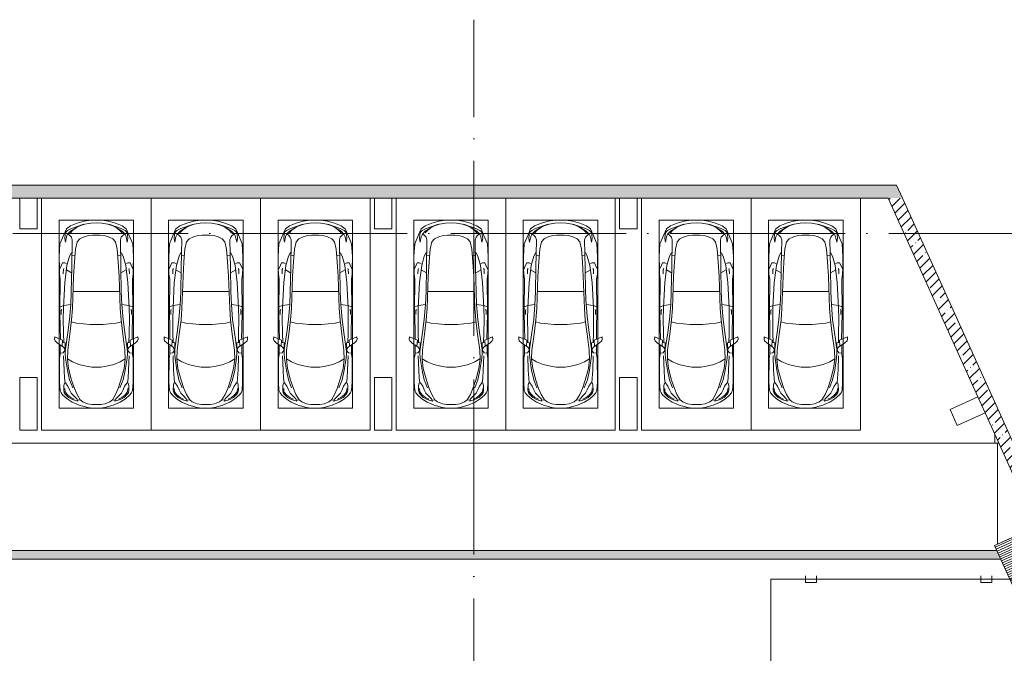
# Model space of a CAD drawing. Header units: millimetres. Extents: x -32229 to 291619, y -13689 to 125138.
# Tile 547 of 565: x 97535 to 120018, y 110657 to 125138. Entities that reach past the tile are written whole.
import ezdxf

# ---------------------------------------------------------------- set-up
doc = ezdxf.new("R2010")
doc.units = ezdxf.units.MM
doc.linetypes.add('ADSK_Линия сетки', pattern=[5000, 4000, -500, 0, -500])
doc.layers.add('A-DETL-____-OTLN', color=7, linetype='Continuous', lineweight=9, true_color=0x00a600)
for name, color, linetype, lineweight in [('A-DETL-GENF-OTLN', 7, 'Continuous', 18), ('A-FLOR-____-OTLN', 7, 'Continuous', 18), ('A-WALL-____-MCUT', 7, 'Continuous', 40), ('A-WALL-____-OTLN', 7, 'Continuous', 18), ('A-WALL-____-PATT', 7, 'Continuous', 40), ('C-PRKG-____-OTLN', 7, 'Continuous', 18), ('M-EQPM-____-OTLN', 7, 'Continuous', 18), ('S-COLS-____-MCUT', 7, 'Continuous', 40), ('S-COLS-____-OTLN', 7, 'Continuous', 18), ('S-GRID-____-OTLN', 7, 'Continuous', 9)]:
    doc.layers.add(name, color=color, linetype=linetype, lineweight=lineweight)
pattern_1 = [(45, (0, 0), (-228.0985, 228.0985), []), (45, (228.1, 0), (-228.0985, 228.0985), [403.225, -80.645, 6.706, -73.939])]

# ---------------------------------------------------------------- blocks, each defined once
blk = doc.blocks.new('АР_Машиноместо - 5300x2500_С-3113488--02 ЭМ')
at = {"layer": 'A-DETL-GENF-OTLN', "color": 253, "lineweight": 13, "true_color": 0xaaaaaa}
for p, q in [((813, 4729), (659, 4670)), ((970, 4772), (813, 4729)), ((1126, 4794), (970, 4772)), ((1122, 4726), (988, 4707)), ((1250, 4732), (1122, 4726)), ((1250, 4800), (1126, 4794)), ((1250, 4800), (1374, 4794)), ((1250, 4732), (1378, 4726)), ((1374, 4794), (1530, 4772)), ((1378, 4726), (1512, 4707)), ((1530, 4772), (1687, 4729)), ((1687, 4729), (1841, 4670)), ((566, 4595), (507, 4463)), ((536, 4471), (558, 4526)), ((558, 4526), (591, 4560)), ((659, 4670), (566, 4595)), ((591, 4560), (681, 4606)), ((662, 4543), (595, 4479)), ((717, 4569), (660, 4505)), ((788, 4618), (662, 4543)), ((681, 4606), (967, 4704)), ((791, 4620), (717, 4569)), ((874, 4665), (791, 4620)), ((988, 4707), (874, 4665)), ((1512, 4707), (1626, 4665)), ((1819, 4606), (1533, 4704)), ((1626, 4665), (1709, 4620)), ((1709, 4620), (1783, 4569)), ((1712, 4618), (1838, 4543)), ((1783, 4569), (1840, 4505)), ((1909, 4560), (1819, 4606)), ((1838, 4543), (1905, 4479)), ((1841, 4670), (1934, 4595)), ((1942, 4526), (1909, 4560)), ((1934, 4595), (1993, 4463)), ((1964, 4471), (1942, 4526)), ((507, 4463), (420, 4254)), ((528, 4375), (536, 4471)), ((544, 4295), (528, 4375)), ((569, 4413), (544, 4295)), ((595, 4479), (569, 4413)), ((645, 4445), (597, 4481)), ((680, 4406), (645, 4445)), ((700, 4345), (680, 4406)), ((689, 3706), (700, 4345)), ((774, 4133), (812, 4299)), ((812, 4299), (873, 4370)), ((873, 4370), (970, 4419)), ((970, 4419), (1070, 4447)), ((1070, 4447), (1167, 4453)), ((1167, 4453), (1250, 4454)), ((1333, 4453), (1250, 4454)), ((1430, 4447), (1333, 4453)), ((1530, 4419), (1430, 4447)), ((1627, 4370), (1530, 4419)), ((1688, 4299), (1627, 4370)), ((1726, 4133), (1688, 4299)), ((1800, 4345), (1820, 4406)), ((1811, 3706), (1800, 4345)), ((1820, 4406), (1855, 4445)), ((1855, 4445), (1903, 4481)), ((1905, 4479), (1931, 4413)), ((1931, 4413), (1956, 4295)), ((1956, 4295), (1972, 4375)), ((1972, 4375), (1964, 4471)), ((1993, 4463), (2080, 4254)), ((420, 4254), (403, 3968)), ((675, 4045), (695, 4058)), ((752, 3846), (774, 4133)), ((1748, 3846), (1726, 4133)), ((1825, 4045), (1805, 4058)), ((2080, 4254), (2097, 3968)), ((403, 3968), (406, 3688)), ((579, 3763), (639, 3975)), ((639, 3975), (675, 4045)), ((731, 3508), (752, 3846)), ((1769, 3508), (1748, 3846)), ((1861, 3975), (1825, 4045)), ((1921, 3763), (1861, 3975)), ((2097, 3968), (2094, 3688)), ((406, 3688), (409, 3560)), ((408, 3667), (453, 3766)), ((453, 3766), (478, 3819)), ((478, 3819), (533, 3818)), ((495, 3566), (497, 3672)), ((497, 3672), (510, 3691)), ((531, 3375), (579, 3763)), ((533, 3818), (586, 3790)), ((687, 3589), (566, 3664)), ((679, 3159), (689, 3706)), ((1821, 3159), (1811, 3706)), ((1813, 3589), (1934, 3664)), ((1967, 3818), (1914, 3790)), ((1969, 3375), (1921, 3763)), ((2022, 3819), (1967, 3818)), ((2003, 3672), (1990, 3691)), ((2005, 3566), (2003, 3672)), ((2047, 3766), (2022, 3819)), ((2092, 3667), (2047, 3766)), ((2094, 3688), (2091, 3560)), ((409, 3560), (426, 3447)), ((426, 3447), (418, 2723)), ((501, 2790), (531, 3375)), ((705, 2775), (731, 3508)), ((1795, 2775), (1769, 3508)), ((1999, 2790), (1969, 3375)), ((2091, 3560), (2074, 3447)), ((2074, 3447), (2082, 2723)), ((666, 2865), (679, 3159)), ((1834, 2865), (1821, 3159)), ((418, 2723), (428, 2308)), ((505, 2847), (421, 2813)), ((448, 2734), (460, 2756)), ((448, 2639), (448, 2734)), ((496, 2532), (501, 2790)), ((666, 2867), (505, 2847)), ((637, 2526), (666, 2867)), ((684, 2522), (705, 2775)), ((1816, 2522), (1795, 2775)), ((1834, 2867), (1995, 2847)), ((1863, 2526), (1834, 2867)), ((1995, 2847), (2079, 2813)), ((2004, 2532), (1999, 2790)), ((2052, 2734), (2040, 2756)), ((2052, 2639), (2052, 2734)), ((2082, 2723), (2072, 2308)), ((500, 2210), (496, 2532)), ((637, 2526), (597, 2231)), ((645, 2192), (684, 2522)), ((1855, 2192), (1816, 2522)), ((1863, 2526), (1903, 2231)), ((2000, 2210), (2004, 2532)), ((428, 2308), (432, 2120)), ((2072, 2308), (2068, 2120)), ((297, 2080), (301, 2131)), ((309, 2036), (297, 2080)), ((301, 2131), (480, 2053)), ((358, 1990), (309, 2036)), ((432, 2120), (431, 2074)), ((480, 2053), (471, 1914)), ((506, 1996), (500, 2210)), ((597, 2231), (535, 1798)), ((596, 1825), (645, 2192)), ((1904, 1825), (1855, 2192)), ((1903, 2231), (1965, 1798)), ((1994, 1996), (2000, 2210)), ((2199, 2131), (2020, 2053)), ((2020, 2053), (2029, 1914)), ((2068, 2120), (2069, 2074)), ((2142, 1990), (2191, 2036)), ((2191, 2036), (2203, 2080)), ((2203, 2080), (2199, 2131)), ((501, 1894), (358, 1990)), ((427, 1731), (427, 1943)), ((541, 1994), (476, 1998)), ((534, 1817), (495, 1765)), ((531, 1858), (501, 1894)), ((547, 1643), (531, 1858)), ((541, 1994), (540, 1733)), ((589, 1616), (596, 1825)), ((1911, 1616), (1904, 1825)), ((1953, 1643), (1969, 1858)), ((1959, 1994), (2024, 1998)), ((1959, 1994), (1960, 1733)), ((1966, 1817), (2005, 1765)), ((1969, 1858), (1999, 1894)), ((1999, 1894), (2142, 1990)), ((2073, 1731), (2073, 1943)), ((409, 1087), (411, 1634)), ((411, 1634), (427, 1731)), ((495, 1765), (427, 1753)), ((615, 1410), (589, 1616)), ((590, 1624), (704, 1557)), ((1910, 1624), (1796, 1557)), ((1885, 1410), (1911, 1616)), ((2005, 1765), (2073, 1753)), ((2089, 1634), (2073, 1731)), ((2091, 1087), (2089, 1634)), ((687, 1141), (615, 1410)), ((704, 1557), (853, 1499)), ((853, 1499), (1017, 1460)), ((1017, 1460), (1147, 1439)), ((1147, 1439), (1250, 1434)), ((1353, 1439), (1250, 1434)), ((1483, 1460), (1353, 1439)), ((1647, 1499), (1483, 1460)), ((1796, 1557), (1647, 1499)), ((1813, 1141), (1885, 1410)), ((749, 950), (687, 1141)), ((1751, 950), (1813, 1141)), ((421, 911), (409, 1087)), ((446, 853), (421, 911)), ((506, 920), (510, 1019)), ((519, 852), (506, 920)), ((510, 1019), (522, 1074)), ((522, 1074), (549, 1076)), ((549, 1076), (603, 1005)), ((603, 1005), (639, 920)), ((639, 920), (677, 844)), ((809, 809), (749, 950)), ((1691, 809), (1751, 950)), ((1861, 920), (1823, 844)), ((1897, 1005), (1861, 920)), ((1951, 1076), (1897, 1005)), ((1978, 1074), (1951, 1076)), ((1990, 1019), (1978, 1074)), ((1981, 852), (1994, 920)), ((1994, 920), (1990, 1019)), ((2054, 853), (2079, 911)), ((2079, 911), (2091, 1087)), ((489, 796), (446, 853)), ((584, 715), (489, 796)), ((550, 812), (519, 852)), ((616, 746), (550, 812)), ((702, 640), (584, 715)), ((704, 696), (616, 746)), ((677, 844), (738, 778)), ((825, 661), (704, 696)), ((738, 778), (805, 716)), ((805, 716), (825, 661)), ((882, 692), (809, 809)), ((888, 686), (815, 687)), ((941, 642), (882, 692)), ((1559, 642), (1618, 692)), ((1612, 686), (1685, 687)), ((1618, 692), (1691, 809)), ((1695, 716), (1675, 661)), ((1675, 661), (1796, 696)), ((1762, 778), (1695, 716)), ((1823, 844), (1762, 778)), ((1796, 696), (1884, 746)), ((1798, 640), (1916, 715)), ((1884, 746), (1950, 812)), ((1916, 715), (2011, 796)), ((1950, 812), (1981, 852)), ((2011, 796), (2054, 853)), ((862, 572), (702, 640)), ((1053, 518), (862, 572)), ((1051, 599), (941, 642)), ((1149, 583), (1051, 599)), ((1165, 503), (1053, 518)), ((1250, 582), (1149, 583)), ((1250, 500), (1165, 503)), ((1250, 582), (1351, 583)), ((1250, 500), (1335, 503)), ((1335, 503), (1447, 518)), ((1351, 583), (1449, 599)), ((1447, 518), (1638, 572)), ((1449, 599), (1559, 642)), ((1638, 572), (1798, 640))]:
    blk.add_line(p, q, dxfattribs=at)
at = {"layer": 'A-DETL-GENF-OTLN', "color": 254, "lineweight": 13, "true_color": 0xd4d4d4}
for p, q in [((695, 3980), (765, 3997)), ((1805, 3980), (1735, 3997)), ((715, 3168), (1250, 3167)), ((1785, 3168), (1250, 3167)), ((678, 2473), (795, 2446)), ((795, 2446), (956, 2427)), ((956, 2427), (1105, 2414)), ((1105, 2414), (1250, 2413)), ((1395, 2414), (1250, 2413)), ((1544, 2427), (1395, 2414)), ((1705, 2446), (1544, 2427)), ((1822, 2473), (1705, 2446)), ((514, 1369), (502, 1696)), ((590, 1368), (547, 1643)), ((1910, 1368), (1953, 1643)), ((1986, 1369), (1998, 1696)), ((525, 1189), (514, 1369)), ((637, 1146), (590, 1368)), ((1863, 1146), (1910, 1368)), ((1975, 1189), (1986, 1369)), ((537, 1076), (525, 1189)), ((710, 963), (637, 1146)), ((1790, 963), (1863, 1146)), ((1963, 1076), (1975, 1189)), ((535, 874), (528, 949)), ((1965, 874), (1972, 949)), ((592, 805), (535, 874)), ((665, 740), (592, 805)), ((743, 708), (665, 740)), ((1757, 708), (1835, 740)), ((1835, 740), (1908, 805)), ((1908, 805), (1965, 874))]:
    blk.add_line(p, q, dxfattribs=at)
at = {"layer": 'C-PRKG-____-OTLN', "color": 253, "lineweight": 13, "true_color": 0xaaaaaa}
for p, q in [((0, 0), (0, 5300)), ((2500, 0), (2500, 5300)), ((400, 4800), (2100, 4800)), ((400, 500), (400, 4800)), ((2100, 500), (2100, 4800)), ((400, 500), (2100, 500)), ((2500, 0), (0, 0))]:
    blk.add_line(p, q, dxfattribs=at)
blk = doc.blocks.new('АР_Машиноместо - 5300x2500_С-2205627--02 ЭМ')
at = {"layer": 'A-DETL-GENF-OTLN', "color": 253, "lineweight": 13, "true_color": 0xaaaaaa}
for p, q in [((702, -640), (584, -715)), ((862, -572), (702, -640)), ((825, -661), (704, -696)), ((805, -716), (825, -661)), ((1053, -518), (862, -572)), ((941, -642), (882, -692)), ((1051, -599), (941, -642)), ((1149, -583), (1051, -599)), ((1165, -503), (1053, -518)), ((1250, -582), (1149, -583)), ((1250, -500), (1165, -503)), ((1250, -500), (1335, -503)), ((1250, -582), (1351, -583)), ((1335, -503), (1447, -518)), ((1351, -583), (1449, -599)), ((1447, -518), (1638, -572)), ((1449, -599), (1559, -642)), ((1559, -642), (1618, -692)), ((1638, -572), (1798, -640)), ((1695, -716), (1675, -661)), ((1675, -661), (1796, -696)), ((1798, -640), (1916, -715)), ((446, -853), (421, -911)), ((489, -796), (446, -853)), ((584, -715), (489, -796)), ((519, -852), (506, -920)), ((550, -812), (519, -852)), ((616, -746), (550, -812)), ((704, -696), (616, -746)), ((639, -920), (677, -844)), ((677, -844), (738, -778)), ((738, -778), (805, -716)), ((809, -809), (749, -950)), ((882, -692), (809, -809)), ((888, -686), (815, -687)), ((1612, -686), (1685, -687)), ((1618, -692), (1691, -809)), ((1691, -809), (1751, -950)), ((1762, -778), (1695, -716)), ((1823, -844), (1762, -778)), ((1796, -696), (1884, -746)), ((1861, -920), (1823, -844)), ((1884, -746), (1950, -812)), ((1916, -715), (2011, -796)), ((1950, -812), (1981, -852)), ((1981, -852), (1994, -920)), ((2011, -796), (2054, -853)), ((2054, -853), (2079, -911)), ((421, -911), (409, -1087)), ((409, -1087), (411, -1634)), ((506, -920), (510, -1019)), ((510, -1019), (522, -1074)), ((522, -1074), (549, -1076)), ((549, -1076), (603, -1005)), ((603, -1005), (639, -920)), ((749, -950), (687, -1141)), ((1751, -950), (1813, -1141)), ((1897, -1005), (1861, -920)), ((1951, -1076), (1897, -1005)), ((1978, -1074), (1951, -1076)), ((1990, -1019), (1978, -1074)), ((1994, -920), (1990, -1019)), ((2079, -911), (2091, -1087)), ((2091, -1087), (2089, -1634)), ((687, -1141), (615, -1410)), ((1813, -1141), (1885, -1410)), ((615, -1410), (589, -1616)), ((590, -1624), (704, -1557)), ((704, -1557), (853, -1499)), ((853, -1499), (1017, -1460)), ((1017, -1460), (1147, -1439)), ((1147, -1439), (1250, -1434)), ((1353, -1439), (1250, -1434)), ((1483, -1460), (1353, -1439)), ((1647, -1499), (1483, -1460)), ((1796, -1557), (1647, -1499)), ((1910, -1624), (1796, -1557)), ((1885, -1410), (1911, -1616)), ((411, -1634), (427, -1731)), ((427, -1731), (427, -1943)), ((495, -1765), (427, -1753)), ((534, -1817), (495, -1765)), ((547, -1643), (531, -1858)), ((597, -2231), (535, -1798)), ((541, -1994), (540, -1733)), ((589, -1616), (596, -1825)), ((1903, -2231), (1965, -1798)), ((1911, -1616), (1904, -1825)), ((1953, -1643), (1969, -1858)), ((1959, -1994), (1960, -1733)), ((1966, -1817), (2005, -1765)), ((2005, -1765), (2073, -1753)), ((2089, -1634), (2073, -1731)), ((2073, -1731), (2073, -1943)), ((358, -1990), (309, -2036)), ((501, -1894), (358, -1990)), ((480, -2053), (471, -1914)), ((541, -1994), (476, -1998)), ((506, -1996), (500, -2210)), ((531, -1858), (501, -1894)), ((596, -1825), (645, -2192)), ((1904, -1825), (1855, -2192)), ((1959, -1994), (2024, -1998)), ((1969, -1858), (1999, -1894)), ((1994, -1996), (2000, -2210)), ((1999, -1894), (2142, -1990)), ((2020, -2053), (2029, -1914)), ((2142, -1990), (2191, -2036)), ((309, -2036), (297, -2080)), ((297, -2080), (301, -2131)), ((301, -2131), (480, -2053)), ((428, -2308), (432, -2120)), ((432, -2120), (431, -2074)), ((500, -2210), (496, -2532)), ((637, -2526), (597, -2231)), ((645, -2192), (684, -2522)), ((1855, -2192), (1816, -2522)), ((1863, -2526), (1903, -2231)), ((2000, -2210), (2004, -2532)), ((2199, -2131), (2020, -2053)), ((2068, -2120), (2069, -2074)), ((2072, -2308), (2068, -2120)), ((2191, -2036), (2203, -2080)), ((2203, -2080), (2199, -2131)), ((418, -2723), (428, -2308)), ((2082, -2723), (2072, -2308)), ((448, -2639), (448, -2734)), ((496, -2532), (501, -2790)), ((637, -2526), (666, -2867)), ((684, -2522), (705, -2775)), ((1816, -2522), (1795, -2775)), ((1863, -2526), (1834, -2867)), ((2004, -2532), (1999, -2790)), ((2052, -2639), (2052, -2734)), ((426, -3447), (418, -2723)), ((505, -2847), (421, -2813)), ((448, -2734), (460, -2756)), ((501, -2790), (531, -3375)), ((666, -2867), (505, -2847)), ((666, -2865), (679, -3159)), ((705, -2775), (731, -3508)), ((1795, -2775), (1769, -3508)), ((1834, -2865), (1821, -3159)), ((1834, -2867), (1995, -2847)), ((1999, -2790), (1969, -3375)), ((1995, -2847), (2079, -2813)), ((2052, -2734), (2040, -2756)), ((2074, -3447), (2082, -2723)), ((679, -3159), (689, -3706)), ((1821, -3159), (1811, -3706)), ((406, -3688), (409, -3560)), ((409, -3560), (426, -3447)), ((495, -3566), (497, -3672)), ((531, -3375), (579, -3763)), ((687, -3589), (566, -3664)), ((731, -3508), (752, -3846)), ((1769, -3508), (1748, -3846)), ((1813, -3589), (1934, -3664)), ((1969, -3375), (1921, -3763)), ((2005, -3566), (2003, -3672)), ((2091, -3560), (2074, -3447)), ((2094, -3688), (2091, -3560)), ((403, -3968), (406, -3688)), ((408, -3667), (453, -3766)), ((453, -3766), (478, -3819)), ((478, -3819), (533, -3818)), ((497, -3672), (510, -3691)), ((533, -3818), (586, -3790)), ((579, -3763), (639, -3975)), ((689, -3706), (700, -4345)), ((1811, -3706), (1800, -4345)), ((1921, -3763), (1861, -3975)), ((1967, -3818), (1914, -3790)), ((2022, -3819), (1967, -3818)), ((2003, -3672), (1990, -3691)), ((2047, -3766), (2022, -3819)), ((2092, -3667), (2047, -3766)), ((2097, -3968), (2094, -3688)), ((420, -4254), (403, -3968)), ((639, -3975), (675, -4045)), ((675, -4045), (695, -4058)), ((752, -3846), (774, -4133)), ((1748, -3846), (1726, -4133)), ((1825, -4045), (1805, -4058)), ((1861, -3975), (1825, -4045)), ((2080, -4254), (2097, -3968)), ((507, -4463), (420, -4254)), ((774, -4133), (812, -4299)), ((1726, -4133), (1688, -4299)), ((1993, -4463), (2080, -4254)), ((566, -4595), (507, -4463)), ((544, -4295), (528, -4375)), ((528, -4375), (536, -4471)), ((536, -4471), (558, -4526)), ((569, -4413), (544, -4295)), ((595, -4479), (569, -4413)), ((662, -4543), (595, -4479)), ((645, -4445), (597, -4481)), ((680, -4406), (645, -4445)), ((700, -4345), (680, -4406)), ((812, -4299), (873, -4370)), ((873, -4370), (970, -4419)), ((970, -4419), (1070, -4447)), ((1070, -4447), (1167, -4453)), ((1167, -4453), (1250, -4454)), ((1333, -4453), (1250, -4454)), ((1430, -4447), (1333, -4453)), ((1530, -4419), (1430, -4447)), ((1627, -4370), (1530, -4419)), ((1688, -4299), (1627, -4370)), ((1800, -4345), (1820, -4406)), ((1820, -4406), (1855, -4445)), ((1838, -4543), (1905, -4479)), ((1855, -4445), (1903, -4481)), ((1905, -4479), (1931, -4413)), ((1931, -4413), (1956, -4295)), ((1934, -4595), (1993, -4463)), ((1964, -4471), (1942, -4526)), ((1956, -4295), (1972, -4375)), ((1972, -4375), (1964, -4471)), ((558, -4526), (591, -4560)), ((659, -4670), (566, -4595)), ((591, -4560), (681, -4606)), ((813, -4729), (659, -4670)), ((717, -4569), (660, -4505)), ((788, -4618), (662, -4543)), ((681, -4606), (967, -4704)), ((791, -4620), (717, -4569)), ((874, -4665), (791, -4620)), ((988, -4707), (874, -4665)), ((1122, -4726), (988, -4707)), ((1378, -4726), (1512, -4707)), ((1512, -4707), (1626, -4665)), ((1819, -4606), (1533, -4704)), ((1626, -4665), (1709, -4620)), ((1687, -4729), (1841, -4670)), ((1709, -4620), (1783, -4569)), ((1712, -4618), (1838, -4543)), ((1783, -4569), (1840, -4505)), ((1909, -4560), (1819, -4606)), ((1841, -4670), (1934, -4595)), ((1942, -4526), (1909, -4560)), ((970, -4772), (813, -4729)), ((1126, -4794), (970, -4772)), ((1250, -4732), (1122, -4726)), ((1250, -4800), (1126, -4794)), ((1250, -4732), (1378, -4726)), ((1250, -4800), (1374, -4794)), ((1374, -4794), (1530, -4772)), ((1530, -4772), (1687, -4729))]:
    blk.add_line(p, q, dxfattribs=at)
at = {"layer": 'A-DETL-GENF-OTLN', "color": 254, "lineweight": 13, "true_color": 0xd4d4d4}
for p, q in [((535, -874), (528, -949)), ((592, -805), (535, -874)), ((665, -740), (592, -805)), ((743, -708), (665, -740)), ((1757, -708), (1835, -740)), ((1835, -740), (1908, -805)), ((1908, -805), (1965, -874)), ((1965, -874), (1972, -949)), ((537, -1076), (525, -1189)), ((710, -963), (637, -1146)), ((1790, -963), (1863, -1146)), ((1963, -1076), (1975, -1189)), ((525, -1189), (514, -1369)), ((637, -1146), (590, -1368)), ((1863, -1146), (1910, -1368)), ((1975, -1189), (1986, -1369)), ((514, -1369), (502, -1696)), ((590, -1368), (547, -1643)), ((1910, -1368), (1953, -1643)), ((1986, -1369), (1998, -1696)), ((678, -2473), (795, -2446)), ((795, -2446), (956, -2427)), ((956, -2427), (1105, -2414)), ((1105, -2414), (1250, -2413)), ((1395, -2414), (1250, -2413)), ((1544, -2427), (1395, -2414)), ((1705, -2446), (1544, -2427)), ((1822, -2473), (1705, -2446)), ((715, -3168), (1250, -3167)), ((1785, -3168), (1250, -3167)), ((695, -3980), (765, -3997)), ((1805, -3980), (1735, -3997))]:
    blk.add_line(p, q, dxfattribs=at)
at = {"layer": 'C-PRKG-____-OTLN', "color": 253, "lineweight": 13, "true_color": 0xaaaaaa}
for p, q in [((2500, 0), (0, 0)), ((0, 0), (0, -5300)), ((2500, 0), (2500, -5300)), ((400, -500), (400, -4800)), ((400, -500), (2100, -500)), ((2100, -500), (2100, -4800)), ((400, -4800), (2100, -4800))]:
    blk.add_line(p, q, dxfattribs=at)
blk = doc.blocks.new('АР_Лоток - 200х100h_ЛВ1-7189169--02 ЭМ')
at = {"layer": 'M-EQPM-____-OTLN', "lineweight": 13, "true_color": 0xf3f3f3}
blk.add_hatch(color=7, dxfattribs=at).paths.add_polyline_path([(48960, -100), (73651, -100), (73561, 100), (0, 100), (0, -100), (38312, -100)])
blk = doc.blocks.new('АР_Приямок - ПР-2_1050х1100-V72--02 ЭМ')
at = {"layer": 'M-EQPM-____-OTLN', "lineweight": 5, "true_color": 0xaaaaaa}
h = blk.add_hatch(dxfattribs=at)
h.set_pattern_fill('FP_31', color=253, style=0, pattern_type=2)
h.set_pattern_definition([(90, (0, 0), (-50, 3e-15), [])])
h.paths.add_polyline_path([(1100, -525), (1100, 525), (0, 525), (0, -525), (1087, -525)])
at = {"layer": 'M-EQPM-____-OTLN', "color": 253, "lineweight": 13, "true_color": 0xaaaaaa}
for p, q in [((0, -525), (0, 525)), ((1100, 525), (1100, -525)), ((0, -452), (0, -525)), ((1100, -525), (0, -525)), ((0, -525), (1100, -525)), ((1100, -525), (1100, -497))]:
    blk.add_line(p, q, dxfattribs=at)
blk = doc.blocks.new('Наметкина 10_РД_АР_П_отсоединено_rvt-1--02 ЭМ')
at = {"layer": 'A-WALL-____-PATT', "lineweight": 5, "true_color": 0xaaaaaa}
h = blk.add_hatch(dxfattribs=at)
h.set_pattern_fill('FP_3', color=253, style=0, pattern_type=2)
h.set_pattern_definition(pattern_1)
h.paths.add_polyline_path([(117695, 121060), (117560, 121360), (49385, 121360), (49385, 121060), (117366, 121060)])
h = blk.add_hatch(dxfattribs=at)
h.set_pattern_fill('FP_3', color=253, style=0, pattern_type=2)
h.set_pattern_definition(pattern_1)
h.paths.add_polyline_path([(125655, 102689), (125655, 103419), (117695, 121060), (117366, 121060), (125355, 103354)])
at = {"layer": 'A-FLOR-____-OTLN', "color": 253, "lineweight": 13, "true_color": 0xaaaaaa}
for p, q in [((119798, 115460), (119798, 115669)), ((45585, 115460), (119862, 115460)), ((45585, 115460), (119798, 115460)), ((119862, 115460), (119893, 115460)), ((119862, 113151), (119862, 115460)), ((120753, 113553), (119862, 113151)), ((46285, 113010), (119846, 113010)), ((119937, 112810), (46485, 112810))]:
    blk.add_line(p, q, dxfattribs=at)
at = {"layer": 'A-WALL-____-MCUT', "color": 253, "lineweight": 13, "true_color": 0xaaaaaa}
for p, q in [((117560, 121360), (49385, 121360)), ((117695, 121060), (117560, 121360)), ((89835, 121060), (97535, 121060)), ((97935, 121060), (105635, 121060)), ((106035, 121060), (111235, 121060)), ((111635, 121060), (117366, 121060)), ((117366, 121060), (119417, 116515)), ((125655, 103419), (117695, 121060)), ((119581, 116150), (121884, 111046))]:
    blk.add_line(p, q, dxfattribs=at)
at = {"layer": 'A-WALL-____-OTLN', "color": 253, "lineweight": 13, "true_color": 0xaaaaaa}
for p, q in [((97535, 121060), (97935, 121060)), ((105635, 121060), (106035, 121060)), ((111235, 121060), (111635, 121060)), ((119417, 116515), (119581, 116150))]:
    blk.add_line(p, q, dxfattribs=at)
at = {"layer": 'S-COLS-____-MCUT', "color": 253, "lineweight": 15, "true_color": 0xaaaaaa}
for p, q in [((97535, 121060), (97535, 120360)), ((97935, 120360), (97935, 121060)), ((105635, 121060), (105635, 120360)), ((106035, 120360), (106035, 121060)), ((111235, 121060), (111235, 120360)), ((111635, 120360), (111635, 121060)), ((97535, 120360), (97935, 120360)), ((105635, 120360), (106035, 120360)), ((111235, 120360), (111635, 120360)), ((97935, 116960), (97535, 116960)), ((97535, 116960), (97535, 115760)), ((97935, 115760), (97935, 116960)), ((106035, 116960), (105635, 116960)), ((105635, 116960), (105635, 115760)), ((106035, 115760), (106035, 116960)), ((111635, 116960), (111235, 116960)), ((111235, 116960), (111235, 115760)), ((111635, 115760), (111635, 116960)), ((119417, 116515), (118778, 116227)), ((118778, 116227), (118942, 115862)), ((118942, 115862), (119581, 116150)), ((97535, 115760), (97935, 115760)), ((105635, 115760), (106035, 115760)), ((111235, 115760), (111635, 115760))]:
    blk.add_line(p, q, dxfattribs=at)
at = {"layer": 'S-COLS-____-OTLN', "color": 253, "lineweight": 15, "true_color": 0xaaaaaa}
for p, q in [((97935, 121060), (97535, 121060)), ((106035, 121060), (105635, 121060)), ((111635, 121060), (111235, 121060)), ((119581, 116150), (119417, 116515))]:
    blk.add_line(p, q, dxfattribs=at)
at = {"layer": 'C-PRKG-____-OTLN', "color": 253, "lineweight": 13, "true_color": 0xaaaaaa, "rotation": 180}
for p in [(100535, 115760), (105535, 115760), (111135, 115760), (116735, 115760)]:
    blk.add_blockref('АР_Машиноместо - 5300x2500_С-2205627--02 ЭМ', p, dxfattribs=at)
at = {"layer": 'C-PRKG-____-OTLN', "color": 253, "lineweight": 13, "true_color": 0xaaaaaa}
for p in [(100535, 115760), (106135, 115760), (111735, 115760)]:
    blk.add_blockref('АР_Машиноместо - 5300x2500_С-3113488--02 ЭМ', p, dxfattribs=at)
at = {"layer": 'M-EQPM-____-OTLN', "color": 253, "lineweight": 13, "true_color": 0xaaaaaa, "rotation": 294.2862526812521}
blk.add_blockref('АР_Приямок - ПР-2_1050х1100-V72--02 ЭМ', (120275, 113337), dxfattribs=at)
at = {"layer": 'M-EQPM-____-OTLN', "color": 253, "lineweight": 13, "true_color": 0xaaaaaa}
blk.add_blockref('АР_Лоток - 200х100h_ЛВ1-7189169--02 ЭМ', (46285, 112910), dxfattribs=at)

msp = doc.modelspace()

# ---------------------------------------------------------------- linework, layer by layer
at = {"layer": 'A-DETL-____-OTLN', "color": 5, "true_color": 0x0000ff}
for p, q in [((115479.9, 112428.7), (115479.7, 112278.7)), ((115729.7, 112278.4), (115729.9, 112428.4)), ((119479.9, 112428.8), (119479.7, 112278.8)), ((119729.7, 112278.5), (119729.9, 112428.5)), ((114684.7, 112353.7), (114684.7, 79232.9)), ((120785, 112353.7), (114684.7, 112353.7)), ((115479.7, 112278.7), (115729.7, 112278.4)), ((119479.7, 112278.8), (119729.7, 112278.5))]:
    msp.add_line(p, q, dxfattribs=at)
at = {"layer": 'S-GRID-____-OTLN', "color": 253, "linetype": 'ADSK_Линия сетки', "true_color": 0xaaaaaa}
for p, q in [((107905.3, -12088.9), (107905.3, 125138.4)), ((131381.2, 120250), (-30593.4, 120250))]:
    msp.add_line(p, q, dxfattribs=at)

# ---------------------------------------------------------------- block references
at = {"lineweight": 5}
msp.add_blockref('Наметкина 10_РД_АР_П_отсоединено_rvt-1--02 ЭМ', (0, 0), dxfattribs=at)

doc.saveas('drawing.dxf')
